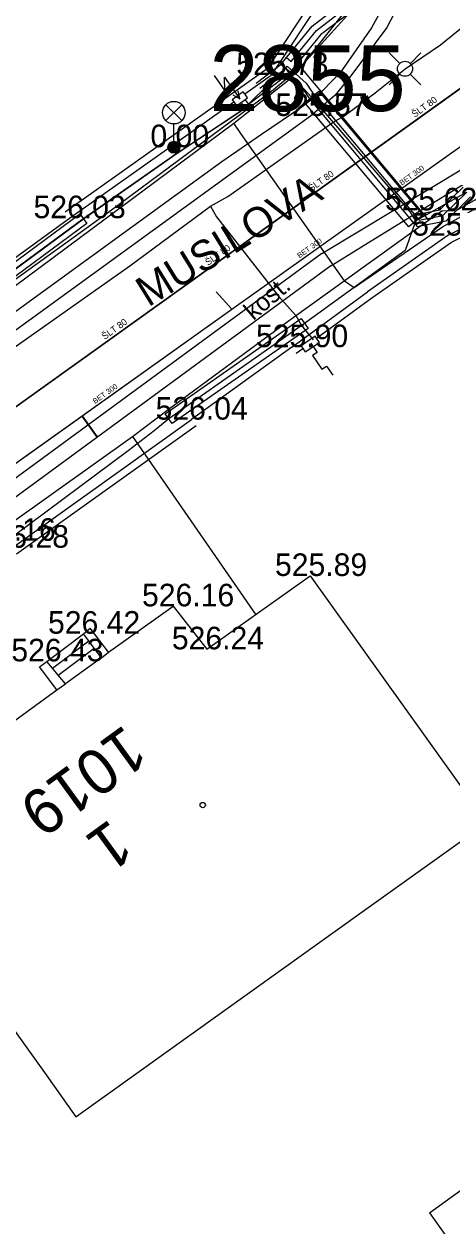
# Model space of a CAD drawing. Extents: x -668867 to -667827, y -1131943 to -1131019.
# Drawn here: x -668636.29 to -668622.05, y -1131356.14 to -1131316.16 of the extents above; entities that cross this region are included whole.
import ezdxf

# ---------------------------------------------------------------- set-up
doc = ezdxf.new("R2010")
doc.units = 0
for name, color, linetype in [('G_Bod_tecka', 7, 'Continuous'), ('G_Bod_vyska', 7, 'Continuous'), ('G_Budovy-znacky', 7, 'Continuous'), ('G_Budovy_Objekty', 7, 'Continuous'), ('G_Budovy_vstupy', 7, 'Continuous'), ('G_Cesty_Schody', 7, 'Continuous'), ('G_Cisla_orientacni', 7, 'Continuous'), ('G_Cisla_popisna', 7, 'Continuous'), ('G_Objekty_technicke', 7, 'Continuous'), ('G_Plochy_zpevnene', 7, 'Continuous'), ('G_Ploty', 7, 'Continuous'), ('G_Ploty_vstupy', 7, 'Continuous'), ('G_Popisy_Nazvy', 7, 'Continuous'), ('G_Popisy_povrchu', 7, 'Continuous'), ('G_Site-plynovod', 7, 'Continuous'), ('G_Site-Rozvadece', 7, 'Continuous'), ('G_Z_CHRANICKA-TEPLOVOD_kotovane', 7, 'Continuous'), ('G_Z_ELsilove_podz_kotovane', 7, 'Continuous'), ('G_Z_KANAL_podz_kotovane', 7, 'Continuous'), ('G_Z_PLYNY_podz_geodeticky', 7, 'Continuous'), ('G_Z_SPOJE_podz_geodeticky', 7, 'Continuous'), ('G_Z_SPOJE_podz_kotovane', 7, 'Continuous'), ('G_Z_SPOJE_podz_priblizne', 7, 'Continuous'), ('G_Z_VODA_podz_kotovane', 7, 'Continuous'), ('Vrstva 1', 7, 'Continuous'), ('Vrstva 10', 7, 'Continuous'), ('Vrstva 13', 7, 'Continuous'), ('Vrstva 17', 7, 'Continuous'), ('Vrstva 26', 7, 'Continuous'), ('Vrstva 3', 7, 'Continuous'), ('Vrstva 4', 7, 'Continuous')]:
    doc.layers.add(name, color=color, linetype=linetype)

msp = doc.modelspace()

# ---------------------------------------------------------------- linework, layer by layer
at = {"layer": 'G_Bod_tecka'}
for p, q in [((-668628.06, -1131317.86), (-668628.06, -1131317.86)), ((-668626.76, -1131319.22), (-668626.76, -1131319.22)), ((-668631.3, -1131320.26), (-668631.3, -1131320.26)), ((-668623.1, -1131322.36), (-668623.1, -1131322.36)), ((-668634.77, -1131322.62), (-668634.77, -1131322.62)), ((-668622.19, -1131323.2), (-668622.19, -1131323.2)), ((-668627.38, -1131326.91), (-668627.38, -1131326.91)), ((-668630.71, -1131329.32), (-668630.71, -1131329.32)), ((-668626.77, -1131334.52), (-668626.77, -1131334.52)), ((-668631.32, -1131335.53), (-668631.32, -1131335.53)), ((-668634.31, -1131336.44), (-668634.31, -1131336.44)), ((-668630.2, -1131336.96), (-668630.2, -1131336.96)), ((-668635.53, -1131337.36), (-668635.53, -1131337.36))]:
    msp.add_line(p, q, dxfattribs=at)
at = {"layer": 'G_Budovy-znacky'}
msp.add_circle((-668630.34, -1131342.14), 0.0875, dxfattribs=at)
at = {"layer": 'G_Budovy_Objekty'}
for p, q in [((-668630.2, -1131336.96), (-668626.77, -1131334.52)), ((-668626.77, -1131334.52), (-668620.89, -1131342.73)), ((-668633.47, -1131337.06), (-668631.32, -1131335.53)), ((-668631.32, -1131335.53), (-668630.2, -1131336.96)), ((-668633.71, -1131337.24), (-668633.47, -1131337.06)), ((-668635.19, -1131338.31), (-668634.91, -1131338.11)), ((-668639.1, -1131341.15), (-668635.19, -1131338.31)), ((-668641.49, -1131342.83), (-668635.61, -1131351.04)), ((-668624.96, -1131345.64), (-668620.89, -1131342.73)), ((-668622.8, -1131355.7), (-668605.93, -1131343.48)), ((-668634.56, -1131352.51), (-668624.96, -1131345.64)), ((-668635.61, -1131351.04), (-668634.56, -1131352.51)), ((-668622.8, -1131355.7), (-668616.77, -1131364.17))]:
    msp.add_line(p, q, dxfattribs=at)
at = {"layer": 'G_Budovy_vstupy'}
msp.add_line((-668633.71, -1131337.24), (-668634.91, -1131338.11), dxfattribs=at)
at = {"layer": 'G_Cesty_Schody'}
for p, q in [((-668626.76, -1131319.23), (-668655.32, -1131339.96)), ((-668626.38, -1131323.79), (-668646.06, -1131338.24)), ((-668635.53, -1131337.36), (-668634.31, -1131336.44)), ((-668634.31, -1131336.44), (-668634.08, -1131336.26)), ((-668634.13, -1131336.68), (-668634.31, -1131336.44)), ((-668633.47, -1131337.06), (-668634.08, -1131336.26)), ((-668635.34, -1131337.59), (-668634.13, -1131336.68)), ((-668635.15, -1131337.82), (-668633.95, -1131336.92)), ((-668633.95, -1131336.92), (-668634.13, -1131336.68)), ((-668633.71, -1131337.24), (-668633.95, -1131336.92)), ((-668635.77, -1131337.54), (-668635.53, -1131337.36)), ((-668635.34, -1131337.59), (-668635.53, -1131337.36)), ((-668635.19, -1131338.31), (-668635.77, -1131337.54)), ((-668635.15, -1131337.82), (-668635.34, -1131337.59)), ((-668634.91, -1131338.11), (-668635.15, -1131337.82))]:
    msp.add_line(p, q, dxfattribs=at)
for points in [[(-668624, -1131302.71), (-668623.16, -1131304.42), (-668622.56, -1131306.31), (-668622.25, -1131308.34), (-668622.26, -1131310.42), (-668622.6, -1131312.49), (-668623.27, -1131314.47), (-668624.22, -1131316.28), (-668625.41, -1131317.88), (-668625.95, -1131318.54), (-668626.76, -1131319.23)], [(-668626.38, -1131323.79), (-668622.84, -1131321.67), (-668619.3, -1131319.54), (-668618.75, -1131319.29), (-668617.71, -1131319.09), (-668616.88, -1131319.11), (-668615.63, -1131319.33), (-668614.43, -1131319.68), (-668612.48, -1131320.47), (-668611.56, -1131320.98), (-668610.68, -1131321.59), (-668610.22, -1131321.99), (-668609.83, -1131322.43), (-668605.04, -1131329.42), (-668600.24, -1131336.4)]]:
    msp.add_lwpolyline(points, dxfattribs=at)
at = {"layer": 'G_Objekty_technicke'}
for p, q in [((-668631.565, -1131318.845), (-668631.035, -1131319.375)), ((-668631.565, -1131319.375), (-668631.035, -1131318.845)), ((-668631.3, -1131320.26), (-668631.3, -1131319.485))]:
    msp.add_line(p, q, dxfattribs=at)
for centre, radius in [((-668631.3, -1131319.11), 0.375), ((-668631.3, -1131320.26), 0.2), ((-668631.3, -1131320.26), 0.18), ((-668631.3, -1131320.26), 0.16), ((-668631.3, -1131320.26), 0.14), ((-668631.3, -1131320.26), 0.12), ((-668631.3, -1131320.26), 0.1), ((-668631.3, -1131320.26), 0.08), ((-668631.3, -1131320.26), 0.06), ((-668631.3, -1131320.26), 0.04), ((-668631.3, -1131320.26), 0.02)]:
    msp.add_circle(centre, radius, dxfattribs=at)
at = {"layer": 'G_Plochy_zpevnene'}
for p, q in [((-668629.71, -1131320.75), (-668655.68, -1131339.6)), ((-668626.08, -1131324.2), (-668645.76, -1131338.64))]:
    msp.add_line(p, q, dxfattribs=at)
for points in [[(-668631.11, -1131293.92), (-668629.19, -1131296.44), (-668624.81, -1131302.2), (-668623.92, -1131303.66), (-668623.42, -1131304.87), (-668622.9, -1131306.76), (-668622.58, -1131308.66), (-668622.53, -1131309.91), (-668622.61, -1131310.86), (-668622.92, -1131312.3), (-668623.44, -1131313.71), (-668624.14, -1131315.21), (-668624.72, -1131316.29), (-668625.74, -1131317.75), (-668626.35, -1131318.38), (-668627.04, -1131318.93), (-668628.38, -1131319.84), (-668629.71, -1131320.75)], [(-668626.08, -1131324.2), (-668624.59, -1131323.28), (-668623.1, -1131322.36), (-668621.12, -1131321.16), (-668619.1, -1131320.01), (-668618.54, -1131319.76), (-668617.47, -1131319.58), (-668616.62, -1131319.62), (-668615.34, -1131319.89), (-668614.14, -1131320.36), (-668612.74, -1131321.04), (-668611.74, -1131321.61), (-668610.37, -1131322.62), (-668609.77, -1131323.22), (-668609.25, -1131323.88), (-668604.91, -1131330.26), (-668600.57, -1131336.64)]]:
    msp.add_lwpolyline(points, dxfattribs=at)
at = {"layer": 'G_Ploty'}
for p, q in [((-668624.8, -1131312.48), (-668628.2, -1131317.65)), ((-668624.56, -1131312.58), (-668628.06, -1131317.86)), ((-668628.2, -1131317.65), (-668634.92, -1131322.42)), ((-668628.94, -1131318.48), (-668628.06, -1131317.86)), ((-668634.77, -1131322.62), (-668629.31, -1131318.75)), ((-668618.42, -1131321.32), (-668622.19, -1131323.2)), ((-668622.06, -1131323.42), (-668618.38, -1131321.58)), ((-668622.19, -1131323.2), (-668624.86, -1131325.07)), ((-668624.71, -1131325.27), (-668622.06, -1131323.42)), ((-668627.38, -1131326.91), (-668624.86, -1131325.07)), ((-668626.55, -1131326.61), (-668624.71, -1131325.27)), ((-668627.23, -1131327.11), (-668627.01, -1131326.95)), ((-668636.68, -1131333.58), (-668630.71, -1131329.32)), ((-668636.54, -1131333.78), (-668630.56, -1131329.52))]:
    msp.add_line(p, q, dxfattribs=at)
at = {"layer": 'G_Ploty_vstupy'}
for p, q in [((-668638.16, -1131325.07), (-668634.77, -1131322.62)), ((-668627.38, -1131326.91), (-668630.71, -1131329.32))]:
    msp.add_line(p, q, dxfattribs=at)
at = {"layer": 'G_Site-plynovod'}
for p, q in [((-668624.142, -1131317.118), (-668623.787, -1131317.473)), ((-668623.433, -1131317.472), (-668623.079, -1131317.119)), ((-668623.787, -1131317.826), (-668624.14, -1131318.18)), ((-668623.434, -1131317.825), (-668623.079, -1131318.18))]:
    msp.add_line(p, q, dxfattribs=at)
msp.add_circle((-668623.61, -1131317.65), 0.25, dxfattribs=at)
at = {"layer": 'G_Site-Rozvadece'}
for p, q in [((-668629.962, -1131317.872), (-668629.602, -1131318.384)), ((-668629.602, -1131318.384), (-668629.613, -1131317.934)), ((-668629.613, -1131317.934), (-668629.11, -1131318.65)), ((-668629.341, -1131318.513), (-668629.11, -1131318.65)), ((-668629.11, -1131318.65), (-668629.161, -1131318.386))]:
    msp.add_line(p, q, dxfattribs=at)
msp.add_lwpolyline([(-668628.94, -1131318.48), (-668628.99, -1131318.42), (-668629.36, -1131318.68), (-668629.31, -1131318.75), (-668629.22, -1131318.88), (-668628.85, -1131318.62)], close=True, dxfattribs=at)
for points in [[(-668626.6, -1131326.54), (-668627.07, -1131326.86), (-668627.01, -1131326.95), (-668626.93, -1131327.07), (-668626.46, -1131326.75), (-668626.55, -1131326.61), (-668626.6, -1131326.54)], [(-668626.74, -1131326.78), (-668626.534, -1131327.085), (-668626.685, -1131327.188), (-668626.375, -1131327.644), (-668626.223, -1131327.542), (-668626.015, -1131327.846)]]:
    msp.add_lwpolyline(points, dxfattribs=at)
at = {"layer": 'G_Z_CHRANICKA-TEPLOVOD_kotovane'}
for points in [[(-668623.45, -1131310.458), (-668623.446, -1131310.44), (-668623.247, -1131310.481), (-668623.054, -1131310.52), (-668623.548, -1131312.971), (-668624.586, -1131315.316), (-668625.373, -1131315.72), (-668626.42, -1131316.524), (-668627.436, -1131317.766), (-668627.745, -1131317.513), (-668626.7, -1131316.236), (-668625.587, -1131315.38), (-668624.894, -1131315.024), (-668623.932, -1131312.849)], [(-668626.48, -1131318.397), (-668623.061, -1131322.468), (-668623.02, -1131322.517), (-668623.25, -1131322.71), (-668623.48, -1131322.903), (-668626.94, -1131318.783)], [(-668634.429, -1131322.479), (-668634.192, -1131322.801), (-668638.053, -1131325.642), (-668643.255, -1131329.36), (-668644.235, -1131330.466), (-668645.119, -1131331.659), (-668645.441, -1131331.421), (-668644.545, -1131330.214), (-668643.525, -1131329.06), (-668638.29, -1131325.32)], [(-668627.065, -1131325.956), (-668626.835, -1131326.284), (-668631.355, -1131329.454), (-668631.585, -1131329.126)]]:
    msp.add_lwpolyline(points, close=True, dxfattribs=at)
msp.add_lwpolyline([(-668621.428, -1131321.91), (-668622.253, -1131322.715), (-668623.211, -1131322.906), (-668623.25, -1131322.71), (-668623.289, -1131322.514), (-668623.061, -1131322.468), (-668622.447, -1131322.345), (-668621.672, -1131321.59)], dxfattribs=at)
at = {"layer": 'G_Z_ELsilove_podz_kotovane'}
for points in [[(-668628.561, -1131318.131), (-668627.73, -1131317.495), (-668627.549, -1131317.274), (-668627.4, -1131317.408), (-668626.56, -1131316.38), (-668625.48, -1131315.55), (-668624.74, -1131315.17), (-668623.74, -1131312.91), (-668623.25, -1131310.48), (-668623.19, -1131308.27), (-668623.91, -1131305.28), (-668625.02, -1131302.89), (-668627.47, -1131299.56), (-668635.63, -1131288.87), (-668640.35, -1131282.69), (-668647.45, -1131273.34), (-668649.05, -1131271.08), (-668649.55, -1131270.68), (-668650.21, -1131270.79)], [(-668672.55, -1131351.33), (-668655.79, -1131339.15), (-668656.2, -1131338.24), (-668656.21, -1131338.23), (-668655.59, -1131339.04), (-668647.15, -1131332.81), (-668645.3, -1131331.57), (-668644.41, -1131330.37), (-668644.15, -1131330.04), (-668643.41, -1131329.22), (-668638.19, -1131325.48), (-668634.33, -1131322.64), (-668631.24, -1131320.48), (-668631.32, -1131320.26), (-668631.15, -1131320.42), (-668629.01, -1131319), (-668627.6, -1131317.64), (-668626.72, -1131318.59), (-668623.44, -1131322.42), (-668623.26, -1131322.71), (-668621.56, -1131321.75)], [(-668628.443, -1131318.293), (-668627.59, -1131317.64), (-668627.527, -1131317.563), (-668626.904, -1131318.124), (-668626.63, -1131318.53), (-668623.138, -1131322.688), (-668622.35, -1131322.53), (-668621.55, -1131321.75)], [(-668628.937, -1131318.676), (-668628.817, -1131318.832), (-668627.52, -1131317.838), (-668627.056, -1131318.256), (-668626.79, -1131318.65), (-668623.289, -1131322.819), (-668623.6, -1131323.69), (-668626.95, -1131326.12), (-668631.47, -1131329.29), (-668631.96, -1131329.69), (-668632.82, -1131330.36), (-668636.6, -1131333.17), (-668640.67, -1131336.02), (-668640.964, -1131336.532), (-668640.81, -1131336.767), (-668640.849, -1131336.889), (-668640.978, -1131336.877), (-668641.133, -1131336.64), (-668641.47, -1131336.67), (-668644.96, -1131339.12), (-668651.5, -1131343.83), (-668656.59, -1131347.57), (-668662.25, -1131351.63), (-668662.528, -1131351.831)], [(-668647.95, -1131331.75), (-668647.814, -1131331.789), (-668647.664, -1131332.061), (-668647.275, -1131332.331), (-668647.047, -1131332.724), (-668645.28, -1131331.54), (-668644.39, -1131330.34), (-668643.39, -1131329.21), (-668638.17, -1131325.48), (-668634.31, -1131322.64), (-668631.22, -1131320.48), (-668629, -1131319), (-668629.04, -1131318.75)]]:
    msp.add_lwpolyline(points, dxfattribs=at)
at = {"layer": 'G_Z_KANAL_podz_kotovane'}
for p, q in [((-668629.37, -1131325.65), (-668629.89, -1131325.07)), ((-668634.36, -1131329.2), (-668633.86, -1131329.9))]:
    msp.add_line(p, q, dxfattribs=at)
msp.add_lwpolyline([(-668646.74, -1131338.02), (-668634.36, -1131329.2), (-668629.37, -1131325.65), (-668613.41, -1131314.28)], dxfattribs=at)
at = {"layer": 'G_Z_PLYNY_podz_geodeticky'}
for points in [[(-668664.09, -1131346.94), (-668657.64, -1131342.25), (-668654.05, -1131339.72), (-668651.67, -1131338.03), (-668647.62, -1131334.92), (-668646.97, -1131334.52), (-668645.43, -1131333.43), (-668642.54, -1131331.36), (-668638.89, -1131328.52), (-668632.76, -1131324.2), (-668630.08, -1131322.22), (-668629.5, -1131321.9), (-668627.05, -1131320.17), (-668626, -1131319.43), (-668625.64, -1131319.23), (-668624.6, -1131318.45), (-668623.61, -1131317.65), (-668622.43, -1131316.85), (-668620.08, -1131314.94)], [(-668630.08, -1131322.22), (-668629.88, -1131322.57), (-668627.81, -1131325.22), (-668627.24, -1131325.86), (-668627.05, -1131326.19), (-668626.92, -1131326.36), (-668626.67, -1131326.67)]]:
    msp.add_lwpolyline(points, dxfattribs=at)
at = {"layer": 'G_Z_SPOJE_podz_geodeticky'}
for points in [[(-668627.46, -1131318.01), (-668625.21, -1131315.52), (-668623.72, -1131313.04), (-668622.92, -1131309.88), (-668623.22, -1131307.28), (-668624.15, -1131304.43), (-668625.49, -1131301.67), (-668627.78, -1131298.25), (-668635.1, -1131288.95), (-668640.8, -1131281.6), (-668647.85, -1131272.48), (-668649.26, -1131273.52)], [(-668642.44, -1131280.7), (-668634.49, -1131290.99), (-668631.68, -1131294.77), (-668625.57, -1131302.79), (-668623.93, -1131306.36), (-668623.98, -1131312.09), (-668625.61, -1131315.75), (-668627.09, -1131317.6)], [(-668627.09, -1131317.6), (-668628.05, -1131318.41), (-668633.46, -1131322.42), (-668643.64, -1131329.75), (-668649.9, -1131334.27)], [(-668627.09, -1131317.6), (-668622.83, -1131322.69)], [(-668629.3, -1131319.46), (-668627.46, -1131318.01)], [(-668724.8, -1131389.05), (-668722.52, -1131387.56), (-668714.6, -1131381.91), (-668651.44, -1131335.95), (-668640.91, -1131328.07), (-668629.3, -1131319.46)], [(-668625.62, -1131324.7), (-668629.07, -1131319.8), (-668629.3, -1131319.46)], [(-668625.62, -1131324.7), (-668625.3, -1131324.92), (-668622.36, -1131322.91), (-668618.99, -1131321.05), (-668616.86, -1131320.61), (-668614.72, -1131320.83), (-668612.72, -1131321.72), (-668610.06, -1131324.05), (-668593.18, -1131348.97), (-668591.57, -1131353.16), (-668591.57, -1131356.93), (-668592.89, -1131360.48), (-668595.61, -1131363.47), (-668600.15, -1131366.77), (-668599.96, -1131367.04), (-668596.5, -1131371.9)], [(-668622.83, -1131322.69), (-668622.39, -1131322.38), (-668621.91, -1131322.36), (-668620.08, -1131321.33), (-668618.18, -1131320.76), (-668615.98, -1131320.84), (-668613.93, -1131321.4), (-668611.79, -1131322.53), (-668610.11, -1131324.32), (-668604.46, -1131332.5), (-668604.06, -1131332.77), (-668603.86, -1131333.12), (-668603.78, -1131333.58), (-668599.73, -1131339.66), (-668596.55, -1131344.17)], [(-668632.68, -1131329.88), (-668631.45, -1131328.95), (-668627.53, -1131326.07), (-668622.83, -1131322.69)], [(-668667.5, -1131355), (-668662.45, -1131351.32), (-668657.36, -1131347.66), (-668644.63, -1131338.47), (-668641.8, -1131336.42), (-668638.24, -1131333.8), (-668636.74, -1131332.77), (-668632.68, -1131329.88)], [(-668632.68, -1131329.88), (-668628.57, -1131335.81)]]:
    msp.add_lwpolyline(points, dxfattribs=at)
at = {"layer": 'G_Z_SPOJE_podz_kotovane'}
for points in [[(-668627.09, -1131317.6), (-668622.83, -1131322.69)], [(-668622.83, -1131322.69), (-668622.39, -1131322.38), (-668621.91, -1131322.36), (-668620.08, -1131321.33), (-668618.18, -1131320.76), (-668615.98, -1131320.84), (-668613.93, -1131321.4), (-668611.79, -1131322.53), (-668610.11, -1131324.32), (-668604.46, -1131332.5), (-668604.06, -1131332.77), (-668603.86, -1131333.12), (-668603.78, -1131333.58), (-668599.73, -1131339.66), (-668596.55, -1131344.17)], [(-668632.68, -1131329.88), (-668631.45, -1131328.95), (-668627.53, -1131326.07), (-668622.83, -1131322.69)], [(-668667.5, -1131355), (-668662.45, -1131351.32), (-668657.36, -1131347.66), (-668644.63, -1131338.47), (-668641.8, -1131336.42), (-668638.24, -1131333.8), (-668636.74, -1131332.77), (-668632.68, -1131329.88)], [(-668632.68, -1131329.88), (-668628.57, -1131335.81)]]:
    msp.add_lwpolyline(points, dxfattribs=at)
at = {"layer": 'G_Z_SPOJE_podz_priblizne'}
for points in [[(-668627.46, -1131318.01), (-668625.21, -1131315.52), (-668623.72, -1131313.04), (-668622.92, -1131309.88), (-668623.22, -1131307.28), (-668624.15, -1131304.43), (-668625.49, -1131301.67), (-668627.78, -1131298.25), (-668635.1, -1131288.95), (-668640.8, -1131281.6), (-668647.85, -1131272.48), (-668649.26, -1131273.52)], [(-668627.09, -1131317.6), (-668622.83, -1131322.69)], [(-668629.3, -1131319.46), (-668627.46, -1131318.01)], [(-668724.8, -1131389.05), (-668722.52, -1131387.56), (-668714.6, -1131381.91), (-668651.44, -1131335.95), (-668640.91, -1131328.07), (-668629.3, -1131319.46)], [(-668625.62, -1131324.7), (-668629.07, -1131319.8), (-668629.3, -1131319.46)], [(-668625.62, -1131324.7), (-668625.3, -1131324.92), (-668622.36, -1131322.91), (-668618.99, -1131321.05), (-668616.86, -1131320.61), (-668614.72, -1131320.83), (-668612.72, -1131321.72), (-668610.06, -1131324.05), (-668593.18, -1131348.97), (-668591.57, -1131353.16), (-668591.57, -1131356.93), (-668592.89, -1131360.48), (-668595.61, -1131363.47), (-668600.15, -1131366.77), (-668599.96, -1131367.04), (-668596.5, -1131371.9)], [(-668622.83, -1131322.69), (-668622.39, -1131322.38), (-668621.91, -1131322.36), (-668620.08, -1131321.33), (-668618.18, -1131320.76), (-668615.98, -1131320.84), (-668613.93, -1131321.4), (-668611.79, -1131322.53), (-668610.11, -1131324.32), (-668604.46, -1131332.5), (-668604.06, -1131332.77), (-668603.86, -1131333.12), (-668603.78, -1131333.58), (-668599.73, -1131339.66), (-668596.55, -1131344.17)], [(-668632.68, -1131329.88), (-668631.45, -1131328.95), (-668627.53, -1131326.07), (-668622.83, -1131322.69)], [(-668667.5, -1131355), (-668662.45, -1131351.32), (-668657.36, -1131347.66), (-668644.63, -1131338.47), (-668641.8, -1131336.42), (-668638.24, -1131333.8), (-668636.74, -1131332.77), (-668632.68, -1131329.88)], [(-668632.68, -1131329.88), (-668628.57, -1131335.81)]]:
    msp.add_lwpolyline(points, dxfattribs=at)
at = {"layer": 'G_Z_VODA_podz_kotovane'}
msp.add_lwpolyline([(-668612.84, -1131311.89), (-668613.52, -1131312.39), (-668639.15, -1131330.75), (-668643.74, -1131334.04), (-668659.28, -1131345.16), (-668663.57, -1131348.23), (-668667.68, -1131351.59), (-668680.32, -1131360.39), (-668682.77, -1131361.98), (-668694.38, -1131370.3), (-668700.33, -1131374.56), (-668716.2, -1131385.93), (-668719.87, -1131388.55), (-668728.66, -1131395.15), (-668734.59, -1131399.59), (-668743.8, -1131406.5), (-668743.96, -1131406.62), (-668747.09, -1131408.97), (-668758.727, -1131416.908)], dxfattribs=at)
at = {"layer": 'Vrstva 1'}
msp.add_line((-668631.32, -1131320.26), (-668631.32, -1131320.26), dxfattribs=at)
at = {"layer": 'Vrstva 10'}
msp.add_lwpolyline([(-668646.74, -1131338.017), (-668634.355, -1131329.198), (-668629.37, -1131325.648), (-668613.408, -1131314.282)], dxfattribs=at)
at = {"layer": 'Vrstva 13'}
for p, q in [((-668629.37, -1131325.648), (-668629.889, -1131325.068)), ((-668634.355, -1131329.198), (-668633.855, -1131329.897))]:
    msp.add_line(p, q, dxfattribs=at)
at = {"layer": 'Vrstva 17'}
for p, q in [((-668629.01, -1131319), (-668627.6, -1131317.64)), ((-668627.6, -1131317.64), (-668626.72, -1131318.59)), ((-668626.72, -1131318.59), (-668623.44, -1131322.42)), ((-668631.15, -1131320.42), (-668629.01, -1131319)), ((-668634.33, -1131322.64), (-668631.24, -1131320.48)), ((-668631.24, -1131320.48), (-668631.32, -1131320.26)), ((-668631.32, -1131320.26), (-668631.15, -1131320.42)), ((-668623.26, -1131322.71), (-668621.56, -1131321.75)), ((-668623.44, -1131322.42), (-668623.26, -1131322.71)), ((-668638.19, -1131325.48), (-668634.33, -1131322.64))]:
    msp.add_line(p, q, dxfattribs=at)
at = {"layer": 'Vrstva 26'}
msp.add_lwpolyline([(-668612.843, -1131311.885), (-668613.516, -1131312.393), (-668639.148, -1131330.746), (-668643.745, -1131334.037), (-668659.276, -1131345.158), (-668663.568, -1131348.231), (-668667.684, -1131351.593), (-668680.32, -1131360.39), (-668682.771, -1131361.982), (-668694.383, -1131370.3), (-668700.33, -1131374.561), (-668716.198, -1131385.926), (-668719.869, -1131388.555), (-668728.661, -1131395.148), (-668734.589, -1131399.593), (-668743.804, -1131406.503), (-668743.957, -1131406.618), (-668747.094, -1131408.971), (-668758.727, -1131416.908)], dxfattribs=at)

# ---------------------------------------------------------------- texts
at = {"layer": 'G_Bod_vyska'}
for s, p in [('525.73', (-668629.224, -1131317.86)), ('525.57', (-668627.924, -1131319.22)), ('0.00', (-668632.08, -1131320.26)), ('525.62', (-668624.278, -1131322.36)), ('526.03', (-668635.969, -1131322.62)), ('525.66', (-668623.372, -1131323.2)), ('525.90', (-668628.568, -1131326.91)), ('526.04', (-668631.909, -1131329.32)), ('526.16', (-668638.3, -1131333.35)), ('526.28', (-668637.858, -1131333.58)), ('525.89', (-668627.936, -1131334.52)), ('526.16', (-668632.36, -1131335.53)), ('526.42', (-668635.488, -1131336.44)), ('526.24', (-668631.368, -1131336.96)), ('526.43', (-668636.708, -1131337.36))]:
    msp.add_text(s, height=0.75, dxfattribs=at).set_placement(p)
at = {"layer": 'G_Cisla_orientacni'}
msp.add_text('1', height=1.5, rotation=216.0062, dxfattribs=at).set_placement((-668633.409, -1131342.574))
at = {"layer": 'G_Cisla_popisna'}
msp.add_text('1019', height=1.5, rotation=216.0012, dxfattribs=at).set_placement((-668632.932, -1131339.435))
at = {"layer": 'G_Popisy_Nazvy'}
msp.add_text('MUSILOVA', height=1, rotation=31.7258, dxfattribs=at).set_placement((-668632.154, -1131325.592))
at = {"layer": 'G_Popisy_povrchu'}
msp.add_text('kost.', height=0.6, rotation=40.4499, dxfattribs=at).set_placement((-668628.654, -1131326.044))
at = {"layer": 'Vrstva 3'}
for rotation, p in [(35.4226, (-668623.72, -1131321.539)), (35.4424, (-668627.121, -1131323.96)), (35.4424, (-668633.921, -1131328.802))]:
    msp.add_text('BET 300', height=0.1755, rotation=rotation, dxfattribs=at).set_placement(p)
at = {"layer": 'Vrstva 4'}
msp.add_text('2855', height=2.1939, dxfattribs=at).set_placement((-668630.117, -1131319.059))
for rotation, p in [(35.6127, (-668623.286, -1131319.281)), (35.6127, (-668626.724, -1131321.744)), (35.6463, (-668630.161, -1131324.207)), (35.6265, (-668633.599, -1131326.67))]:
    msp.add_text('ŠLT 80', height=0.2194, rotation=rotation, dxfattribs=at).set_placement(p)

doc.saveas('drawing.dxf')
